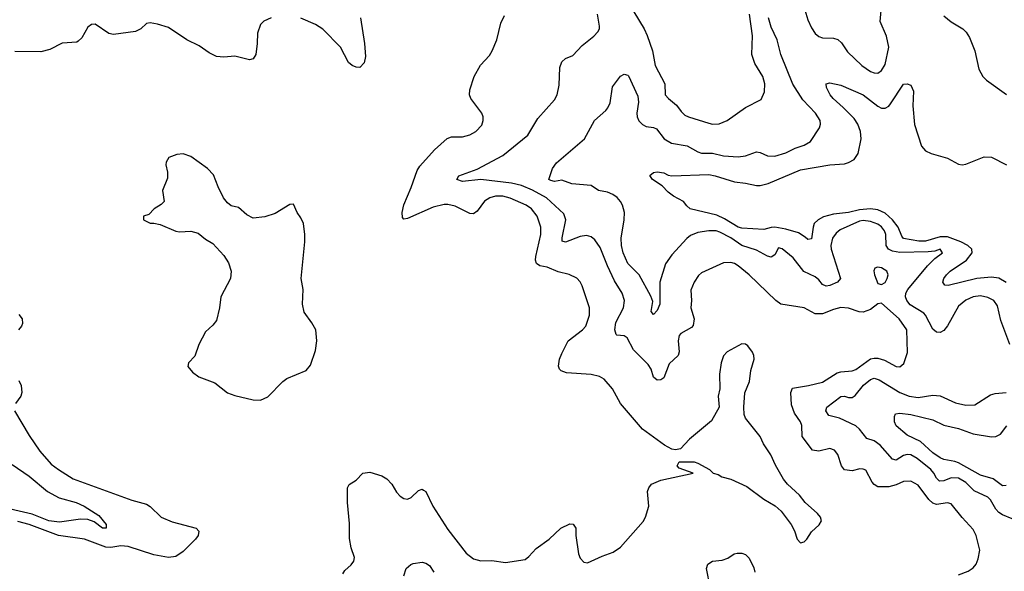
# Model space of a CAD drawing. Header units: inches. Extents: x 1473912 to 1647258, y 640388 to 773423.
# Tile 317 of 420: x 1543579 to 1548939, y 725775 to 728780. Entities that reach past the tile are written whole.
import ezdxf

# ---------------------------------------------------------------- set-up
doc = ezdxf.new("R2010")
doc.units = ezdxf.units.IN
doc.header["$MEASUREMENT"] = 0
doc.layers.add('B5742', color=7, linetype='Continuous')

msp = doc.modelspace()

# ---------------------------------------------------------------- linework, layer by layer
at = {"layer": 'B5742', "color": 5}
for points, elevation in [([(1547842.9, 728870), (1547870, 728778.9), (1547890, 728734.7), (1547910, 728705.2), (1547930, 728688.7), (1547950, 728681.6), (1548010, 728678.4), (1548032.4, 728672.4), (1548053.2, 728653.2), (1548084.8, 728604.8), (1548163.6, 728530), (1548210, 728498), (1548230, 728490.2), (1548250, 728488.9), (1548270, 728502.6), (1548290, 728536.4), (1548309.9, 728630), (1548298.1, 728690), (1548263.9, 728770), (1548269.6, 728850.4)], 740), ([(1546922.5, 728822.5), (1546978.2, 728730), (1546994.3, 728694.3), (1547024.5, 728610), (1547038, 728530), (1547091.2, 728430), (1547092.9, 728370), (1547110.2, 728350.2), (1547155, 728315), (1547179.7, 728279.7), (1547200.4, 728260.4), (1547220.7, 728250), (1547330, 728215.2), (1547350, 728210.3), (1547387, 728213), (1547430, 728230.4), (1547530, 728301.6), (1547614.7, 728345.3), (1547633, 728387), (1547635.4, 728430), (1547625.4, 728470), (1547580.9, 728540.9), (1547564.8, 728590), (1547568.6, 728691.4), (1547552.3, 728810)], 760), ([(1544947.3, 728790), (1544908.4, 728771.6), (1544890, 728754), (1544873.2, 728706.8), (1544871.9, 728650), (1544863.9, 728590), (1544850, 728566.6), (1544830, 728560.9), (1544750, 728581.6), (1544690, 728575.1), (1544650, 728579.8), (1544610, 728599.1), (1544557, 728637), (1544490, 728669.8), (1544390, 728736.4), (1544330, 728755.3), (1544290, 728762), (1544270, 728758.7), (1544238.4, 728730), (1544210, 728715.1), (1544090, 728698.8), (1544065.1, 728705.1), (1543990, 728754.8), (1543970, 728754), (1543950, 728739.7), (1543918.3, 728681.7), (1543898.2, 728661.8), (1543890, 728657.4), (1543810, 728651.3), (1543742.7, 728617.3), (1543695.1, 728604.9), (1543553.6, 728606.4)], 780), ([(1545434, 728790), (1545456.9, 728650), (1545461.7, 728578.3), (1545454.9, 728545.1), (1545430, 728519.3), (1545410, 728520.9), (1545390, 728529.6), (1545370, 728545.6), (1545326, 728630), (1545230, 728727.2), (1545190, 728752.6), (1545110, 728788.7)], 780), ([(1545338, 725762), (1545350, 725779.5), (1545383.6, 725810), (1545397.6, 725830), (1545402.4, 725850), (1545384, 725904), (1545374, 725954), (1545375, 726035), (1545362.8, 726150), (1545364.5, 726230), (1545371.9, 726248.1), (1545410, 726272.7), (1545447.3, 726310), (1545485.3, 726314.7), (1545550, 726295.6), (1545578.3, 726278.3), (1545605.2, 726250), (1545630, 726206.4), (1545650, 726184.9), (1545670, 726172.4), (1545691, 726169), (1545710, 726177.6), (1545750, 726215.3), (1545770, 726222), (1545778.2, 726218.2), (1545790.2, 726210.2), (1545828.1, 726130), (1545910, 726003.1), (1546010, 725874.9), (1546050, 725842.6), (1546090, 725831.7), (1546150, 725834.4), (1546224.1, 725824.1), (1546330, 725840.5), (1546350, 725855.5), (1546390, 725898.9), (1546460.7, 725950), (1546524.5, 726010), (1546573.2, 726033.2), (1546592.8, 726032.8), (1546607.3, 726010), (1546606.4, 725970), (1546621.1, 725870), (1546630, 725847.3), (1546650, 725825.5), (1546670, 725821.6), (1546750, 725858), (1546810, 725879.3), (1546850, 725907.3), (1546972.9, 726047.1), (1546986.6, 726070), (1547003.7, 726130), (1546997.2, 726210), (1547004, 726230), (1547019, 726250), (1547070, 726272.7), (1547246, 726310), (1547170, 726338), (1547158, 726350), (1547170, 726371.3), (1547250, 726371), (1547270, 726364.7), (1547334, 726330), (1547354, 726310), (1547382, 726302), (1547402, 726290), (1547450, 726278), (1547537.8, 726237.8), (1547629.3, 726169.3), (1547692.3, 726132.3), (1547723.6, 726103.6), (1547779.3, 726030), (1547796.1, 725996.1), (1547811, 725950), (1547830, 725931), (1547850, 725936), (1547864, 725950), (1547890, 725991.3), (1547932.1, 726027.9), (1547944, 726050), (1547939.3, 726070), (1547922.7, 726090), (1547855.1, 726150), (1547824.5, 726190), (1547759.3, 726250), (1547737.7, 726277.7), (1547694.2, 726354.2), (1547668.5, 726410), (1547627.4, 726470), (1547609.7, 726510), (1547529.7, 726610), (1547522.7, 726630), (1547520.5, 726670), (1547527.2, 726747.2), (1547551.1, 726808.9), (1547559.7, 726870), (1547576.9, 726930), (1547575.6, 726950), (1547568.2, 726968.2), (1547543.6, 727003.6), (1547530, 727012.7), (1547510, 727015.1), (1547430.5, 726970), (1547410, 726949.4), (1547396.9, 726910), (1547388.8, 726848.8), (1547390.4, 726770), (1547382, 726730), (1547386.8, 726670), (1547345.2, 726594.8), (1547224.7, 726495.3), (1547176.8, 726443.2), (1547150, 726437.2), (1547130, 726441.2), (1547090, 726462.7), (1546969.7, 726549.7), (1546849.8, 726689.8), (1546806.9, 726770), (1546761.7, 726821.7), (1546735.8, 726835.8), (1546690, 726846.8), (1546556.3, 726856.3), (1546526.8, 726866.8), (1546516.9, 726876.9), (1546512.5, 726892.5), (1546518.4, 726930), (1546530, 726961.6), (1546565.7, 727030), (1546643.6, 727090), (1546661.6, 727110), (1546681.6, 727170), (1546680.7, 727210), (1546640.7, 727330), (1546630, 727352.7), (1546611.3, 727371.3), (1546570, 727392.3), (1546510, 727407.3), (1546450, 727431.9), (1546410, 727438.9), (1546392.3, 727452.3), (1546387.3, 727470), (1546388.6, 727490), (1546416.8, 727610), (1546415.9, 727650), (1546395.5, 727710), (1546365.7, 727750), (1546335.8, 727770), (1546250, 727808.3), (1546210, 727818), (1546170, 727818.5), (1546137.6, 727810), (1546110, 727790.8), (1546070, 727736), (1546050, 727722.3), (1546030, 727723.9), (1545950, 727763.8), (1545910, 727773.1), (1545890, 727773.1), (1545830, 727759.3), (1545690, 727697.3), (1545670, 727694), (1545663, 727703), (1545661.2, 727730), (1545670, 727770.6), (1545710, 727864.9), (1545742.5, 727957.5), (1545757.8, 727982.2), (1545838, 728070), (1545907, 728133), (1545930, 728141.3), (1545990, 728142.3), (1546030, 728151.7), (1546062.9, 728170), (1546094.1, 728205.9), (1546102, 728230), (1546102, 728250), (1546094.3, 728270), (1546035.1, 728350), (1546028, 728370), (1546030, 728398), (1546053.6, 728470), (1546088.3, 728531.7), (1546136.2, 728583.8), (1546151.6, 728610), (1546176.9, 728670), (1546198.6, 728761.4), (1546217.8, 728802.2)], 780), ([(1548690, 725756.4), (1548742.9, 725777.1), (1548770, 725794.9), (1548785.2, 725814.8), (1548797, 725843), (1548806, 725890), (1548785.1, 725970), (1548770, 726002.9), (1548709.1, 726069.1), (1548650, 726143.5), (1548630, 726148.4), (1548570, 726138.8), (1548550, 726146.8), (1548527.4, 726167.4), (1548470, 726243.8), (1548430, 726267.2), (1548390, 726265), (1548350, 726246.1), (1548310, 726235.2), (1548250, 726235.8), (1548230, 726247.6), (1548220.2, 726260.2), (1548185.5, 726325.5), (1548170, 726332.3), (1548152.9, 726332.9), (1548110, 726323.4), (1548068.4, 726328.4), (1548052.3, 726350), (1548032.4, 726412.4), (1548014.6, 726434.6), (1547990, 726445.1), (1547930, 726429.9), (1547894.5, 726434.5), (1547837.8, 726510), (1547837.3, 726570), (1547828.9, 726590), (1547797.1, 726637.1), (1547781.4, 726681.4), (1547777.7, 726750), (1547786.4, 726773.6), (1547873.3, 726786.7), (1547950, 726805.8), (1548030, 726855.9), (1548050, 726862), (1548110, 726867), (1548130, 726873.7), (1548210, 726931.8), (1548230, 726937.1), (1548250, 726936.6), (1548286.2, 726926.2), (1548350, 726890.4), (1548371.2, 726888.8), (1548392.9, 726907.1), (1548412.9, 726967.1), (1548408.5, 727090), (1548366.6, 727150), (1548270, 727236.3), (1548250, 727233), (1548210, 727202), (1548170, 727186.3), (1548148.1, 727188.1), (1548090, 727208.1), (1548050, 727211.6), (1548010, 727201.8), (1547950, 727178.5), (1547910, 727178.3), (1547848.7, 727210), (1547722, 727230), (1547694.7, 727250), (1547550, 727389.7), (1547490, 727439.8), (1547470, 727452.7), (1547450, 727457.2), (1547410, 727455.1), (1547290, 727400.5), (1547274.4, 727385.6), (1547250.3, 727350), (1547233.4, 727306.6), (1547236.5, 727250), (1547232.9, 727210), (1547250.2, 727150), (1547245.1, 727114.9), (1547236.3, 727103.7), (1547178.4, 727070), (1547170, 727059.5), (1547163.8, 727030), (1547169.2, 726970), (1547162.8, 726950), (1547114.4, 726905.6), (1547084.9, 726830), (1547070, 726817.4), (1547050, 726817.3), (1547030, 726832), (1547016.5, 726876.5), (1547001.1, 726901.1), (1546921.2, 726981.2), (1546886.2, 727046.2), (1546870, 727057.4), (1546830, 727060.7), (1546825.5, 727065.5), (1546818.5, 727090), (1546825, 727130), (1546866.6, 727210), (1546872.1, 727250), (1546858.6, 727290), (1546818, 727358), (1546778.5, 727438.5), (1546739.8, 727539.8), (1546710, 727581.5), (1546690, 727597.8), (1546664.8, 727604.8), (1546630, 727598.1), (1546550, 727568.5), (1546532.9, 727572.9), (1546531.9, 727591.9), (1546552, 727690), (1546541.5, 727721.5), (1546447.1, 727810), (1546370, 727851.9), (1546310, 727875.9), (1546255.6, 727890), (1546090, 727909.5), (1545990, 727898.4), (1545959.6, 727910), (1545969.7, 727930), (1546070, 727966.2), (1546210, 728039.4), (1546345.1, 728150), (1546399.3, 728240.7), (1546490, 728343.8), (1546505.1, 728370), (1546516.8, 728423.2), (1546520.4, 728519.6), (1546530, 728550.6), (1546550, 728568.2), (1546590, 728584.4), (1546641.2, 728638.8), (1546705.1, 728690), (1546727, 728713), (1546735.6, 728730), (1546736.1, 728743.9), (1546724.2, 728810)], 760), ([(1548969.2, 727010), (1548920.9, 727140.9), (1548901.4, 727221.4), (1548881.4, 727250), (1548850, 727267), (1548810, 727276.3), (1548770, 727271.2), (1548728.7, 727251.3), (1548690, 727219.2), (1548630, 727112.4), (1548610, 727087.4), (1548590, 727076.8), (1548570, 727078.5), (1548550, 727093.5), (1548510.5, 727170), (1548500.8, 727180.8), (1548427, 727227), (1548407.7, 727250), (1548401.6, 727270), (1548403, 727290), (1548413.5, 727310), (1548520.1, 727439.9), (1548560.7, 727479.3), (1548602, 727510), (1548590, 727529.2), (1548560.2, 727519.8), (1548524.6, 727515.4), (1548370, 727512.6), (1548330, 727519.2), (1548309.3, 727530), (1548296.1, 727550), (1548294.3, 727610), (1548286.6, 727630), (1548270, 727651.2), (1548250, 727665.5), (1548210, 727680.4), (1548170, 727686.3), (1548150, 727681.7), (1548045.5, 727634.5), (1548023.4, 727616.6), (1548003.7, 727590), (1547993.9, 727550), (1547996, 727530), (1548046.5, 727370), (1548030.1, 727349.9), (1547990, 727331.9), (1547970, 727328.1), (1547950, 727336.8), (1547930, 727362.8), (1547910, 727379.1), (1547847.7, 727407.7), (1547790, 727482.6), (1547730, 727532.4), (1547710, 727537.6), (1547690, 727499.6), (1547670, 727485.6), (1547650, 727491.4), (1547590, 727524.7), (1547510, 727549.5), (1547450, 727591.7), (1547390, 727623.2), (1547370, 727629.4), (1547330, 727630.4), (1547270, 727620.2), (1547230, 727604), (1547210, 727588), (1547130, 727498.5), (1547095.5, 727450), (1547063.3, 727350), (1547063.2, 727230), (1547050, 727196.2), (1547030, 727173.3), (1547015.8, 727190), (1547025.6, 727245.6), (1547014.8, 727274.8), (1546950.7, 727390.7), (1546890, 727451.5), (1546865, 727510), (1546855.2, 727550), (1546853.2, 727590), (1546869.8, 727690), (1546871.7, 727730), (1546861, 727770), (1546849.8, 727789.8), (1546831.6, 727811.6), (1546807.8, 727827.8), (1546779.8, 727839.8), (1546730, 727849.7), (1546690, 727876.2), (1546585.2, 727885.2), (1546530, 727906), (1546490, 727898.7), (1546470, 727903.1), (1546459.6, 727910), (1546479.2, 727970), (1546500.7, 727999.3), (1546654.7, 728130), (1546708, 728230), (1546770, 728284.4), (1546780.8, 728299.2), (1546792.8, 728327.2), (1546806.5, 728413.5), (1546850, 728471.5), (1546870, 728482.7), (1546890, 728478), (1546893.1, 728473.1), (1546943.3, 728363.3), (1546947.5, 728330), (1546938.4, 728270), (1546940.1, 728250), (1546949.2, 728229.2), (1546968.7, 728208.7), (1546990, 728198), (1547030, 728193.1), (1547046.1, 728186.1), (1547086.7, 728130), (1547128, 728108), (1547212.3, 728092.3), (1547270, 728059.4), (1547290, 728053.5), (1547350, 728052.4), (1547410, 728038.7), (1547490, 728032.1), (1547530, 728038.3), (1547590, 728059.3), (1547610, 728056.5), (1547650, 728037.6), (1547690, 728035.6), (1547750, 728054), (1547799.9, 728080.1), (1547850, 728096.2), (1547883.4, 728116.6), (1547932.8, 728190), (1547938.3, 728210), (1547936.4, 728230), (1547911.7, 728270), (1547842.6, 728342.6), (1547788.7, 728428.7), (1547723.2, 728590), (1547703, 728670), (1547670, 728738.9), (1547654.5, 728790)], 740), ([(1548610, 728800.4), (1548650, 728768.2), (1548713.4, 728730), (1548731.5, 728711.5), (1548750, 728682.8), (1548778.4, 728610), (1548800.5, 728510), (1548822.8, 728470), (1548842.8, 728450), (1548951.7, 728371.7)], 740), ([(1548950, 727347.9), (1548910, 727372.8), (1548870, 727377.3), (1548790, 727369.6), (1548632.7, 727332.7), (1548614.7, 727334.7), (1548604, 727350), (1548609.8, 727370), (1548623.7, 727390), (1548644.2, 727410), (1548732.7, 727470), (1548763.4, 727510), (1548762, 727530), (1548739.7, 727550), (1548702.7, 727570), (1548630, 727596.6), (1548590, 727597), (1548510, 727572.6), (1548473.7, 727573.7), (1548390, 727588.5), (1548380.6, 727600.6), (1548360.4, 727650), (1548330.5, 727690), (1548290, 727726.6), (1548250, 727744.2), (1548210, 727749.2), (1548150, 727744.4), (1548090, 727728.7), (1548010, 727721), (1547954.9, 727705.1), (1547925.2, 727690), (1547904.3, 727670), (1547897.8, 727650), (1547890, 727586.6), (1547870, 727581.7), (1547855.8, 727595.8), (1547818.8, 727618.8), (1547750, 727639.3), (1547690, 727649.1), (1547670, 727648.5), (1547630, 727636.3), (1547510, 727644.3), (1547490, 727650.6), (1547415.8, 727695.8), (1547374.3, 727714.3), (1547229.6, 727749.6), (1547210, 727765.2), (1547192.7, 727790), (1547138.3, 727818.3), (1547110, 727839.6), (1547075.7, 727875.7), (1547024, 727910), (1547009.6, 727930.4), (1547030, 727946.7), (1547050, 727950.3), (1547084.8, 727944.8), (1547110, 727932.4), (1547130, 727928.8), (1547330, 727936.6), (1547364.9, 727930), (1547470, 727896.6), (1547530, 727890.2), (1547590, 727876.2), (1547610, 727876.6), (1547653.1, 727886.9), (1547830, 727962.5), (1547990, 727988.4), (1548070, 727995.3), (1548090, 728001.4), (1548120.9, 728019.1), (1548143.5, 728050), (1548159.5, 728130), (1548155.3, 728170), (1548140.8, 728210), (1548121.6, 728241.6), (1548062.3, 728302.3), (1548007.1, 728350), (1547991.2, 728370), (1547972, 728410), (1547969.7, 728430.3), (1547990, 728435.8), (1548050, 728423.9), (1548170, 728370.8), (1548250, 728307.8), (1548270, 728298.6), (1548290, 728298), (1548310, 728309.1), (1548319.5, 728320.5), (1548390, 728427.7), (1548410, 728430.8), (1548430, 728422.8), (1548444.9, 728390), (1548441.6, 728310), (1548449.3, 728209.3), (1548488.8, 728090), (1548510, 728064.9), (1548541, 728050), (1548630, 728026), (1548690, 727992.4), (1548710, 727988.5), (1548730, 727992.2), (1548830, 728032.2), (1548870, 728030.4), (1548950.8, 727990)], 720), ([(1543573.9, 727173.9), (1543592.1, 727150), (1543594.4, 727125.6), (1543589.4, 727110), (1543573, 727090)], 780), ([(1543575.1, 726815.1), (1543587.4, 726787.4), (1543591.3, 726750), (1543584.9, 726730), (1543556, 726690)], 780), ([(1548981.4, 726061.4), (1548930, 726082.4), (1548910, 726096.2), (1548893.4, 726113.4), (1548864.3, 726164.3), (1548850, 726178.4), (1548774.2, 726214.2), (1548730, 726259), (1548690, 726282.5), (1548650, 726284.2), (1548610, 726268.4), (1548587, 726267), (1548570, 726283.5), (1548556, 726310), (1548539, 726330), (1548465.2, 726390), (1548430, 726409.3), (1548410, 726411.9), (1548390, 726406.9), (1548350, 726381.1), (1548330, 726386.6), (1548263.4, 726463.4), (1548230, 726486.5), (1548190, 726498.8), (1548151.6, 726550), (1548130, 726568.1), (1548042, 726610), (1547984.7, 726624.7), (1547968.3, 726650), (1547972.5, 726670), (1548050, 726726.8), (1548070, 726728.7), (1548090, 726721.3), (1548110, 726722.2), (1548127.4, 726732.6), (1548172.2, 726790), (1548210, 726820.4), (1548230, 726826.8), (1548257.8, 726817.8), (1548370.2, 726750), (1548421.1, 726730), (1548470, 726721.4), (1548550, 726735), (1548590, 726731.8), (1548672.5, 726692.5), (1548730, 726680.2), (1548777.7, 726682.3), (1548863.5, 726736.5), (1548890, 726744), (1548950, 726749.1)], 740), ([(1543551.7, 726650), (1543630, 726515.5), (1543689.1, 726430), (1543750, 726359.6), (1543790, 726329.2), (1543870, 726279.1), (1544190, 726163.6), (1544270, 726140.6), (1544290, 726129.1), (1544350.3, 726070), (1544410, 726045.5), (1544540.7, 726010), (1544554, 725994), (1544550.2, 725970), (1544537.1, 725950), (1544470, 725882.9), (1544430, 725857), (1544390, 725851.2), (1544310, 725866), (1544170, 725911.4), (1544130, 725913.5), (1544075.3, 725904.7), (1544047.5, 725907.5), (1543931.2, 725951.2), (1543790, 725971.3), (1543630, 726030.8), (1543570, 726047.6)], 780), ([(1548950, 726242.4), (1548930, 726241.5), (1548878.9, 726278.9), (1548810, 726299.9), (1548690, 726366), (1548670, 726374.1), (1548610, 726384), (1548590, 726394), (1548550, 726421), (1548482.4, 726482.4), (1548410, 726516.4), (1548350, 726568.2), (1548341, 726590), (1548341.5, 726618.5), (1548347.2, 726632.8), (1548370, 726636.9), (1548429.8, 726630.2), (1548550, 726600.1), (1548610.6, 726570.6), (1548690, 726552.8), (1548770, 726523.7), (1548870, 726508), (1548892, 726510), (1548917.7, 726522.3), (1548952.3, 726567.7)], 720), ([(1543537.6, 726357.6), (1543630, 726293.9), (1543730, 726209.3), (1543795, 726175), (1543886, 726150), (1543930.3, 726130), (1544010, 726079.3), (1544050.5, 726030), (1544050.8, 726010), (1544030.2, 726009.8), (1543984.1, 726044.1), (1543950, 726056.8), (1543910, 726058.7), (1543796.2, 726043.8), (1543738.7, 726050), (1543646.7, 726086.7), (1543450, 726131.6)], 760), ([(1547337, 725690), (1547318, 725790), (1547325.8, 725814.2), (1547350, 725830.4), (1547402.9, 725837.1), (1547433.4, 725846.6), (1547468, 725870), (1547485.6, 725874.4), (1547510, 725874.8), (1547530, 725867.3), (1547550, 725847.7), (1547575.2, 725795.2), (1547580.2, 725770)], 760), ([(1545670.9, 725750), (1545683.1, 725790), (1545707.8, 725812.2), (1545721.7, 725818.3), (1545770, 725824.6), (1545790, 725820.2), (1545810, 725806.7), (1545832.8, 725770)], 760)]:
    msp.add_lwpolyline(points, dxfattribs=dict(at, elevation=elevation))
for points, elevation in [([(1544470, 728049.3), (1544434.4, 728045.6), (1544391, 728029), (1544376, 728004), (1544374.8, 727990), (1544384, 727950), (1544383.5, 727916.5), (1544357.3, 727850), (1544366, 727790), (1544350, 727774), (1544312, 727750), (1544282, 727718), (1544254, 727710), (1544254, 727690), (1544290, 727672), (1544310, 727672), (1544343.5, 727663.5), (1544430, 727627.3), (1544450, 727624), (1544510, 727627.7), (1544550, 727617.3), (1544590, 727584), (1544630, 727561), (1544690, 727496), (1544715.2, 727455.2), (1544730.5, 727410), (1544727.3, 727370), (1544674, 727270), (1544666.8, 727210), (1544650, 727142), (1544630, 727115.3), (1544590, 727079), (1544554.4, 727010), (1544532.9, 726947.1), (1544498.8, 726910), (1544494.8, 726890), (1544519.9, 726859.9), (1544554.4, 726834.4), (1544641.1, 726801.1), (1544710, 726748.4), (1544750, 726733.7), (1544850, 726708.5), (1544890, 726708.4), (1544930, 726726), (1545011.1, 726808.9), (1545033.6, 726826.4), (1545139.3, 726870), (1545162, 726898), (1545190, 726978), (1545196.9, 727030), (1545191.2, 727090), (1545170, 727129.2), (1545127.5, 727187.5), (1545118.3, 727230), (1545121.7, 727310), (1545111.1, 727370), (1545131.1, 727570), (1545131.2, 727610), (1545123.6, 727670), (1545110, 727701.2), (1545089.2, 727730), (1545070, 727775.3), (1545050, 727774), (1544970, 727723.7), (1544914.6, 727705.4), (1544850, 727699.5), (1544816.2, 727716.2), (1544770, 727756), (1544730, 727765.2), (1544710, 727782), (1544689.3, 727810), (1544659.3, 727870), (1544634.8, 727934.8), (1544602, 727970), (1544510, 728035.1)], 820), ([(1548248.8, 727431.2), (1548233.7, 727426.3), (1548228.7, 727411.3), (1548232, 727390), (1548250, 727343.8), (1548270, 727337.1), (1548290, 727348.4), (1548302, 727370), (1548306.3, 727390), (1548298.7, 727410), (1548270, 727427.8)], 760)]:
    msp.add_lwpolyline(points, close=True, dxfattribs=dict(at, elevation=elevation))

doc.saveas('drawing.dxf')
